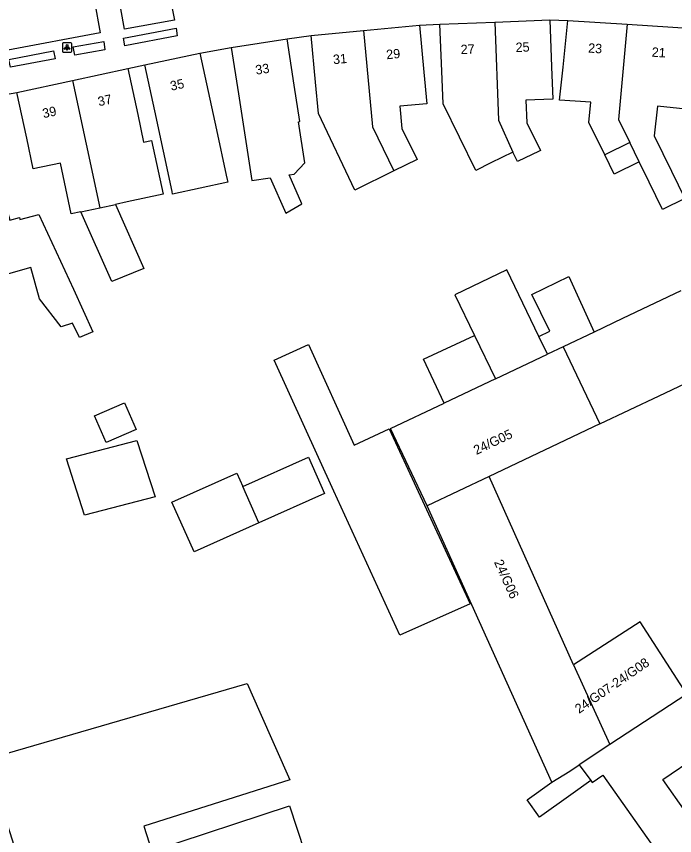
# Model space of a CAD drawing. Extents: x 159377 to 159983, y 382996 to 383595.
# Drawn here: x 159777.8 to 159847.9, y 383236.9 to 383324.1 of the extents above; entities that cross this region are included whole.
import ezdxf

# ---------------------------------------------------------------- set-up
doc = ezdxf.new("R2010")
doc.units = 0
for name, color, linetype in [('IMGEO_Lichtpunt', 7, 'Continuous'), ('IMGEO_Pand', 7, 'Continuous'), ('IMGEO_Pand_nummerreeks', 7, 'Continuous'), ('IMGEO_Voetpad_open', 7, 'Continuous')]:
    doc.layers.add(name, color=color, linetype=linetype)

msp = doc.modelspace()

# ---------------------------------------------------------------- linework, layer by layer
at = {"layer": 'IMGEO_Lichtpunt'}
for p, q in [((159782.664, 383321.2), (159782.664, 383320.393)), ((159782.664, 383321.2), (159782.664, 383320.393)), ((159783.566, 383321.295), (159782.758, 383321.295)), ((159783.566, 383321.295), (159782.758, 383321.295)), ((159783.66, 383320.393), (159783.66, 383321.2)), ((159783.66, 383320.393), (159783.66, 383321.2)), ((159782.758, 383320.299), (159783.566, 383320.299)), ((159782.758, 383320.299), (159783.566, 383320.299))]:
    msp.add_line(p, q, dxfattribs=at)
for points in [[(159783.038, 383320.864), (159783.077, 383320.836), (159782.889, 383320.574), (159782.851, 383320.601), (159783.038, 383320.864)], [(159783.14, 383320.816), (159783.187, 383320.816), (159783.187, 383320.494), (159783.14, 383320.494), (159783.14, 383320.816)], [(159783.25, 383320.836), (159783.288, 383320.863), (159783.475, 383320.601), (159783.436, 383320.573), (159783.25, 383320.836)]]:
    msp.add_lwpolyline(points, dxfattribs=at)
msp.add_circle((159783.163, 383320.998), 0.0994, dxfattribs=at)
for centre, start, end in [((159782.758, 383321.2), 90, 180), ((159782.758, 383321.2), 90, 180), ((159783.566, 383321.2), 0, 90), ((159783.566, 383321.2), 0, 90), ((159782.758, 383320.393), 180, 270), ((159782.758, 383320.393), 180, 270), ((159783.566, 383320.393), 270, 0), ((159783.566, 383320.393), 270, 360)]:
    msp.add_arc(centre, 0.0946, start, end, dxfattribs=at)
at = {"layer": 'IMGEO_Pand'}
for points in [[(159828.718, 383323.504), (159834.566, 383323.727)], [(159834.566, 383323.727), (159834.757, 383318.731), (159834.889, 383315.298), (159832.03, 383315.188), (159832.121, 383312.772), (159833.565, 383309.836), (159833.418, 383309.764), (159831.129, 383308.639), (159830.624, 383309.637)], [(159840.413, 383309.364), (159838.733, 383312.805), (159838.931, 383314.965), (159835.615, 383315.178), (159835.982, 383318.706), (159836.5, 383323.679)], [(159836.5, 383323.679), (159842.806, 383323.274)], [(159814.729, 383322.602), (159820.701, 383323.159)], [(159820.701, 383323.159), (159821.165, 383318.181), (159821.48, 383314.799), (159818.588, 383314.53), (159818.816, 383312.171), (159820.441, 383308.866), (159817.972, 383307.652)], [(159822.869, 383323.28), (159828.718, 383323.504)], [(159830.624, 383309.637), (159828.302, 383308.496), (159826.678, 383307.698), (159823.194, 383314.785), (159823.06, 383318.284), (159822.869, 383323.28)], [(159828.718, 383323.504), (159829.116, 383313.054), (159830.624, 383309.637)], [(159842.806, 383323.274), (159841.879, 383313.138), (159843.085, 383310.669)], [(159842.806, 383323.274), (159849.829, 383322.823)], [(159849.829, 383322.823), (159849.553, 383319.803), (159852.287, 383319.553), (159851.777, 383313.981), (159849.043, 383314.231), (159846.016, 383314.542), (159845.691, 383311.379), (159847.525, 383307.624), (159848.949, 383304.709), (159846.567, 383303.545), (159845.142, 383306.46), (159844.096, 383308.601)], [(159809.146, 383322.082), (159814.729, 383322.602)], [(159817.972, 383307.652), (159813.799, 383305.6), (159809.923, 383313.75), (159809.61, 383317.104), (159809.146, 383322.082)], [(159814.729, 383322.602), (159815.687, 383312.353), (159817.972, 383307.652)], [(159800.647, 383320.802), (159806.592, 383321.714)], [(159800.647, 383320.802), (159801.405, 383315.86), (159802.824, 383306.616), (159804.779, 383306.916), (159806.444, 383303.166), (159808.169, 383304.147), (159806.801, 383307.227), (159807.359, 383307.313), (159808.498, 383308.513), (159807.825, 383312.888), (159807.944, 383312.906), (159807.351, 383316.772), (159806.592, 383321.714)], [(159791.446, 383318.935), (159797.316, 383320.196)], [(159797.316, 383320.196), (159798.367, 383315.308), (159799.076, 383312.008), (159800.112, 383307.185), (159800.212, 383306.72), (159800.273, 383306.435), (159794.403, 383305.174), (159794.342, 383305.459), (159792.496, 383314.047), (159791.446, 383318.935)], [(159783.73, 383317.278), (159789.634, 383318.546)], [(159789.634, 383318.546), (159790.684, 383313.658), (159791.316, 383310.715), (159792.157, 383310.895), (159793.386, 383305.176), (159789.564, 383304.354), (159788.306, 383304.084)], [(159777.824, 383316.009), (159783.73, 383317.278)], [(159783.73, 383317.278), (159786.639, 383303.725)], [(159784.623, 383303.292), (159783.615, 383303.075), (159782.451, 383308.492), (159779.572, 383307.873), (159778.874, 383311.121), (159777.824, 383316.009)], [(159843.085, 383310.669), (159840.413, 383309.364)], [(159844.096, 383308.601), (159843.085, 383310.669)], [(159768.824, 383308.652), (159774.865, 383310.341), (159776.212, 383305.526), (159777.082, 383302.415), (159778.084, 383302.695), (159778.148, 383302.464), (159780.148, 383303.024), (159783.839, 383295.041), (159785.925, 383290.528), (159784.507, 383289.922), (159783.743, 383291.449), (159782.521, 383291.042), (159780.227, 383294.031), (159779.301, 383297.345), (159773.526, 383295.729)], [(159844.096, 383308.601), (159841.423, 383307.296), (159840.413, 383309.364)], [(159788.306, 383304.084), (159791.357, 383297.256), (159787.944, 383295.86), (159784.623, 383303.292)], [(159784.623, 383303.292), (159786.639, 383303.725)], [(159786.639, 383303.725), (159788.306, 383304.084)], [(159833.41, 383290.02), (159830.007, 383297.115), (159824.469, 383294.453), (159826.547, 383290.13)], [(159833.41, 383290.02), (159834.551, 383290.576), (159832.647, 383294.483), (159836.595, 383296.408), (159839.276, 383290.479)], [(159848.516, 383294.861), (159842.319, 383291.922), (159839.276, 383290.479)], [(159839.276, 383290.479), (159836.002, 383288.927)], [(159823.32, 383282.913), (159821.127, 383287.593), (159826.547, 383290.13)], [(159826.547, 383290.13), (159828.773, 383285.499)], [(159834.315, 383288.127), (159833.41, 383290.02)], [(159811.572, 383273.543), (159805.227, 383287.498), (159808.858, 383289.149), (159813.721, 383278.451), (159817.459, 383280.163), (159826.068, 383261.546), (159818.589, 383258.219), (159811.572, 383273.543)], [(159836.002, 383288.927), (159834.315, 383288.127)], [(159836.002, 383288.927), (159839.901, 383280.705)], [(159828.773, 383285.499), (159834.315, 383288.127)], [(159839.901, 383280.705), (159846.218, 383283.702), (159852.415, 383286.641)], [(159828.773, 383285.499), (159823.32, 383282.913)], [(159790.527, 383280.091), (159787.334, 383278.707), (159786.099, 383281.554), (159789.292, 383282.939), (159790.527, 383280.091)], [(159821.493, 383271.973), (159817.593, 383280.197), (159823.32, 383282.913)], [(159839.901, 383280.705), (159828.112, 383275.114)], [(159792.557, 383272.933), (159785.038, 383270.974), (159783.09, 383276.99), (159790.609, 383278.949), (159792.557, 383272.933)], [(159801.868, 383274.02), (159808.859, 383277.147), (159810.586, 383273.285), (159803.596, 383270.157)], [(159803.596, 383270.157), (159796.687, 383267.065), (159794.323, 383272.352), (159801.232, 383275.442), (159801.868, 383274.02)], [(159828.112, 383275.114), (159821.493, 383271.973)], [(159837.09, 383255.036), (159828.112, 383275.114)], [(159803.596, 383270.157), (159801.868, 383274.02)], [(159834.783, 383242.542), (159821.493, 383271.973)], [(159849.15, 383251.931), (159844.202, 383259.616), (159837.09, 383255.036)], [(159838.941, 383242.708), (159839.084, 383242.514), (159840.201, 383243.3), (159847.444, 383233.016), (159851.5, 383235.872), (159846.589, 383242.843), (159850.254, 383245.306), (159866.58, 383256.276)], [(159837.09, 383255.036), (159840.957, 383246.545)], [(159779.852, 383231.162), (159778.976, 383233.909), (159778.214, 383233.666), (159774.598, 383245.009), (159791.852, 383250), (159802.357, 383253.039), (159803.698, 383250), (159806.873, 383242.801), (159791.339, 383237.85), (159792.18, 383235.211)], [(159849.15, 383251.931), (159840.957, 383246.545)], [(159840.957, 383246.545), (159837.698, 383244.402)], [(159834.783, 383242.542), (159836.704, 383243.7), (159837.698, 383244.402)], [(159837.698, 383244.402), (159838.941, 383242.708)], [(159838.941, 383242.708), (159836.789, 383241.188), (159833.455, 383238.834), (159832.15, 383240.682), (159834.783, 383242.542)], [(159792.18, 383235.211), (159806.841, 383240.026), (159809.251, 383232.687), (159774.792, 383221.223), (159773.442, 383225.181), (159760.251, 383220.684), (159759.592, 383222.618), (159755.882, 383221.353), (159757.934, 383215.919)]]:
    msp.add_lwpolyline(points, dxfattribs=at)
at = {"layer": 'IMGEO_Voetpad_open'}
for points in [[(159793.823, 383327.697), (159794.587, 383323.688), (159789.282, 383322.755), (159788.576, 383326.715)], [(159786.099, 383325.683), (159786.703, 383322.352), (159776.875, 383320.512), (159776.247, 383323.865)], [(159834.566, 383323.727), (159836.5, 383323.679)], [(159794.892, 383322.039), (159789.303, 383320.985), (159789.17, 383321.806), (159794.773, 383322.849), (159794.892, 383322.039)], [(159820.701, 383323.159), (159822.869, 383323.28)], [(159806.592, 383321.714), (159809.146, 383322.082)], [(159787.188, 383320.552), (159783.997, 383319.99), (159783.813, 383320.873), (159787.063, 383321.425), (159787.188, 383320.552)], [(159781.908, 383319.578), (159777.132, 383318.69), (159776.978, 383319.502), (159781.714, 383320.457), (159781.908, 383319.578)], [(159797.316, 383320.196), (159800.647, 383320.802)], [(159789.634, 383318.546), (159791.446, 383318.935)], [(159759.602, 383312.804), (159777.824, 383316.009)]]:
    msp.add_lwpolyline(points, dxfattribs=at)

# ---------------------------------------------------------------- texts
at = {"layer": 'IMGEO_Pand_nummerreeks'}
for s, rotation, p in [('27', 2.19319, (159825.093, 383320.083)), ('25', 2.18297, (159830.942, 383320.307)), ('23', 356.32525, (159838.618, 383320.256)), ('29', 5.32851, (159817.196, 383319.538)), ('21', 356.32734, (159845.395, 383319.82)), ('31', 5.32278, (159811.532, 383319.01)), ('33', 8.72042, (159803.3, 383317.891)), ('35', 12.12379, (159794.261, 383316.185)), ('37', 12.12379, (159786.562, 383314.532)), ('39', 12.12379, (159780.657, 383313.263)), ('24/G05', 25.57111, (159826.74, 383277.386)), ('24/G06', 294.2359, (159828.607, 383265.981)), ('24/G07-24/G08', 34.58946, (159837.676, 383249.81))]:
    msp.add_text(s, height=1, rotation=rotation, dxfattribs=at).set_placement(p)

doc.saveas('drawing.dxf')
